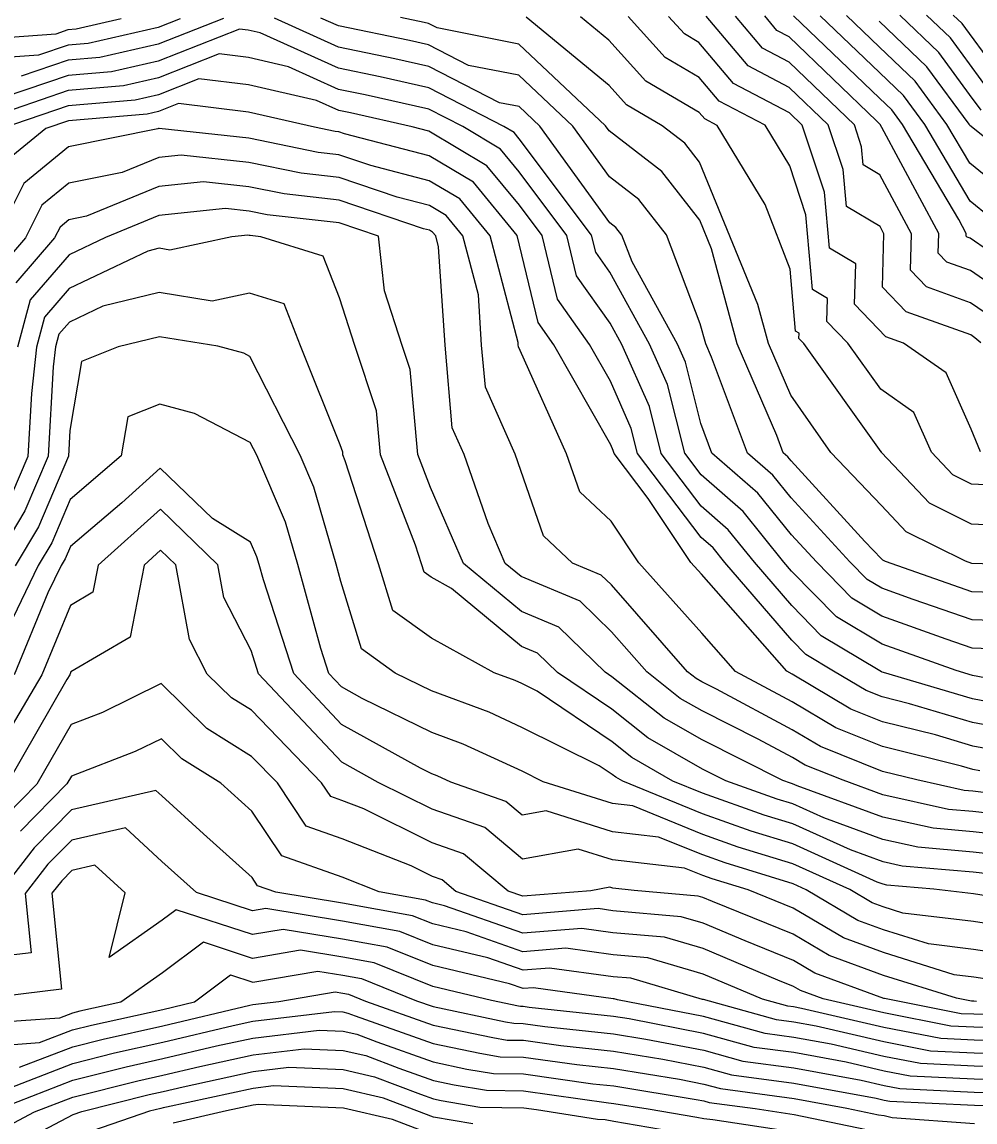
# Model space of a CAD drawing. Extents: x 42655 to 43811, y -141820 to -141156.
# Drawn here: x 42805.2 to 42859, y -141403.2 to -141341.2 of the extents above; entities that cross this region are included whole.
import ezdxf

# ---------------------------------------------------------------- set-up
doc = ezdxf.new("R2010")
doc.units = 0
doc.layers.add('ZE_HICN', color=7, linetype='Continuous')
doc.layers.add('ZE_LWCN', color=7, linetype='Continuous')

msp = doc.modelspace()

# ---------------------------------------------------------------- linework, layer by layer
at = {"layer": 'ZE_HICN'}
for points in [[(42859.258, -141365.438), (42858.738, -141364.157), (42857.327, -141360.975), (42854.925, -141359.296), (42853.926, -141358.937), (42852.158, -141357.111), (42852.222, -141354.823), (42850.735, -141353.936), (42850.459, -141350.78), (42849.203, -141346.997), (42848.479, -141346.301), (42845.328, -141344.659), (42843.372, -141342.343), (42842.547, -141341.861), (42841.654, -141340.869)], [(42860.905, -141353.105), (42858.678, -141351.296), (42856.114, -141346.965), (42854.916, -141345.331), (42853.556, -141344.04), (42850.204, -141340.83)], [(42860.63, -141344.542), (42858.634, -141341.826), (42858.231, -141341.277), (42857.723, -141340.794)], [(42814.085, -141340.998), (42812.839, -141341.488), (42808.887, -141342.393), (42807.756, -141342.489), (42806.089, -141343.058), (42802.672, -141343.306)], [(42861.072, -141374.99), (42858.789, -141374.915), (42855.459, -141373.755), (42853.692, -141373.128), (42852.863, -141372.631), (42851.888, -141371.635), (42848.58, -141368.028), (42847.543, -141366.742), (42846.115, -141365.499), (42844.077, -141360.1), (42843.753, -141359.348), (42843.446, -141358.21), (42841.534, -141353.195), (42839.982, -141351.196), (42838.319, -141349.922), (42836.245, -141347.057), (42833.205, -141344.193), (42830.352, -141343.633), (42828.108, -141342.479), (42827.034, -141342.237), (42823.015, -141341.409), (42822.022, -141340.961)], [(42860.173, -141382.287), (42858.822, -141382.029), (42856.728, -141381.405), (42853.727, -141380.66), (42851.95, -141379.946), (42848.627, -141377.97), (42848.335, -141377.814), (42843.512, -141372.34), (42842.921, -141371.677), (42840.499, -141368.063), (42838.578, -141365.534), (42838.535, -141365.361), (42838.39, -141365.034), (42835.186, -141359.388), (42834.302, -141358.141), (42833.249, -141353.767), (42833.109, -141353.235), (42830.635, -141350.23), (42828.138, -141348.744), (42823.354, -141347.494), (42823.043, -141347.388), (42822.84, -141347.365), (42821.672, -141347.125), (42817.95, -141346.264), (42813.99, -141345.792), (42812.862, -141346.236), (42812.214, -141346.384), (42807.776, -141346.763), (42806.506, -141347.196), (42804.228, -141349.059)], [(42862.582, -141388.428), (42858.85, -141388.01), (42855.717, -141387.736), (42853.758, -141387.298), (42850.415, -141386.088), (42848.661, -141385.294), (42847.794, -141385.028), (42844.887, -141383.993), (42843.563, -141383.327), (42840.489, -141381.564), (42838.459, -141379.958), (42835.381, -141377.875), (42834.261, -141376.785), (42833.355, -141376.407), (42829.405, -141373.138), (42828.248, -141372.503), (42827.856, -141372.221), (42827.712, -141371.748), (42827.372, -141370.698), (42825.387, -141365.596), (42825.163, -141363.118), (42823.952, -141359.44), (42823.087, -141356.743), (42822.165, -141354.389), (42818.632, -141353.302), (42818.04, -141353.235), (42817.982, -141353.223), (42817.907, -141353.215), (42816.998, -141353.31), (42813.495, -141354.049), (42812.897, -141353.953), (42812.259, -141354.106), (42807.82, -141356.216), (42806.431, -141357.83), (42805.971, -141359.524), (42805.693, -141362.134), (42805.486, -141365.689), (42804.567, -141367.85)], [(42859.75, -141395.199), (42858.883, -141395.064), (42857.786, -141394.931), (42853.788, -141393.685), (42851.529, -141392.856), (42848.688, -141391.17), (42846.157, -141390.15), (42844.117, -141389.523), (42843.591, -141389.336), (42842.557, -141388.916), (42838.499, -141388.454), (42836.55, -141387.838), (42833.411, -141388.42), (42831.275, -141386.633), (42828.309, -141385.587), (42825.265, -141384.085), (42823.209, -141382.947), (42818.513, -141377.953), (42818.091, -141376.648), (42816.557, -141373.642), (42816.214, -141371.801), (42812.966, -141368.666), (42809.45, -141371.833), (42809.156, -141373.356), (42807.903, -141374.095), (42806.283, -141378.01), (42802.86, -141383.794)], [(42861.534, -141399.427), (42858.903, -141399.36), (42856.445, -141399.241), (42853.811, -141398.724), (42849.995, -141397.84), (42848.718, -141397.607), (42847.748, -141397.479), (42843.624, -141396.334), (42843.576, -141396.325), (42839.531, -141395.132), (42838.53, -141395.043), (42834.936, -141394.552), (42833.44, -141394.672), (42831.453, -141393.978), (42828.345, -141393.238), (42826.485, -141392.49), (42823.251, -141391.904), (42818.92, -141391.198), (42818.16, -141391.325), (42815.005, -141390.295), (42813.059, -141388.533), (42810.99, -141386.646), (42807.965, -141387.332), (42806.622, -141388.7), (42805.337, -141390.34), (42805.672, -141393.689), (42802.908, -141394.022)], [(42803.888, -141401.528), (42808.024, -141399.936), (42810.383, -141399.341), (42813.106, -141398.737), (42817.074, -141397.8), (42818.189, -141397.558), (42822.792, -141397.006), (42823.275, -141397.027), (42823.553, -141397.091), (42823.961, -141397.246), (42828.371, -141398.811), (42831.002, -141399.363), (42832.15, -141399.558), (42833.463, -141399.577), (42836.473, -141400.001), (42838.554, -141400.224), (42842.272, -141400.83), (42843.646, -141401.096), (42844.578, -141401.355), (42848.738, -141401.904), (42851.72, -141402.449), (42853.513, -141402.825), (42853.831, -141402.875), (42854.277, -141402.977), (42858.921, -141403.326)], [(42828.395, -141403.975), (42826.063, -141403.092), (42823.3, -141402.452), (42818.504, -141402.249), (42818.211, -141402.284), (42816.695, -141402.613), (42813.691, -141403.309)]]:
    msp.add_lwpolyline(points, dxfattribs=at)
at = {"layer": 'ZE_LWCN'}
for points in [[(42863.608, -141371.889), (42858.774, -141371.73), (42858.413, -141371.605), (42855.065, -141369.94), (42853.67, -141368.455), (42850.81, -141365.477), (42848.553, -141362.24), (42847.299, -141359.331), (42846.703, -141357.122), (42843.404, -141349.089), (42842.577, -141348.023), (42841.285, -141347.034), (42839.276, -141345.861), (42838.295, -141344.772), (42833.618, -141340.907)], [(42862.287, -141369.69), (42858.763, -141369.519), (42856.379, -141368.333), (42853.684, -141365.464), (42853.675, -141365.442), (42853.656, -141365.429), (42849.288, -141359.322), (42849.011, -141359.036), (42849.02, -141358.738), (42848.826, -141358.622), (42848.52, -141355.124), (42847.106, -141351.478), (42844.395, -141347.019), (42843.696, -141346.655), (42843.391, -141346.293), (42840.367, -141344.528), (42838.283, -141342.215), (42836.683, -141340.893)], [(42860.319, -141367.329), (42858.753, -141367.253), (42857.693, -141366.726), (42856.495, -141365.451), (42855.501, -141363.208), (42853.64, -141361.907), (42851.782, -141359.31), (42850.585, -141358.074), (42850.621, -141356.78), (42849.78, -141356.279), (42849.412, -141352.061), (42848.493, -141349.294), (42847.102, -141347.007), (42844.512, -141345.657), (42843.381, -141344.318), (42841.457, -141343.195), (42839.372, -141340.88)], [(42859.286, -141359.275), (42858.943, -141359), (42858.714, -141358.842), (42855.073, -141357.534), (42853.731, -141356.148), (42853.815, -141353.138), (42853.597, -141352.73), (42851.69, -141351.593), (42851.507, -141349.5), (42850.673, -141346.99), (42848.472, -141344.875), (42846.144, -141343.661), (42843.778, -141340.86)], [(42859.89, -141357.841), (42858.705, -141357.024), (42856.22, -141356.131), (42855.304, -141355.185), (42855.362, -141353.131), (42853.583, -141349.81), (42852.644, -141349.249), (42852.554, -141348.219), (42852.144, -141346.983), (42848.465, -141343.448), (42846.96, -141342.664), (42845.43, -141340.852)], [(42860.838, -141356.683), (42858.697, -141355.206), (42857.368, -141354.729), (42856.878, -141354.223), (42856.908, -141353.124), (42853.7, -141347.133), (42853.608, -141346.976), (42853.59, -141346.952), (42853.57, -141346.933), (42853.392, -141346.762), (42848.459, -141342.022), (42847.776, -141341.666), (42847.082, -141340.844)], [(42861.785, -141355.524), (42858.688, -141353.388), (42858.515, -141353.326), (42858.451, -141353.26), (42858.455, -141353.116), (42858.036, -141352.335), (42854.861, -141346.97), (42854.253, -141346.141), (42853.563, -141345.486), (42848.708, -141340.837)], [(42863.514, -141353.093), (42858.668, -141349.157), (42857.367, -141346.959), (42855.579, -141344.52), (42853.55, -141342.593), (42851.701, -141340.823)], [(42859.302, -141346.165), (42858.65, -141345.278), (42856.905, -141342.898), (42854.704, -141340.809)], [(42859.966, -141345.353), (42858.642, -141343.552), (42857.568, -141342.087), (42856.214, -141340.801)], [(42810.76, -141341.013), (42808.222, -141341.594), (42807.752, -141341.634), (42807.06, -141341.871), (42802.666, -141342.19)], [(42816.531, -141340.987), (42812.844, -141342.438), (42809.552, -141343.191), (42807.76, -141343.344), (42805.117, -141344.245)], [(42859.804, -141376.541), (42858.796, -141376.507), (42857.327, -141375.996), (42853.699, -141374.708), (42851.999, -141373.689), (42849.997, -141371.644), (42848.59, -141370.11), (42846.703, -141367.769), (42844.104, -141365.509), (42843.472, -141363.836), (42842.607, -141360.382), (42842.152, -141359.355), (42839.591, -141354.717), (42839.015, -141353.207), (42838.685, -141352.782), (42838.331, -141352.511), (42834.388, -141347.066), (42833.213, -141345.959), (42832.11, -141345.742), (42828.114, -141343.688), (42826.201, -141343.256), (42823.021, -141342.601), (42819.412, -141340.973)], [(42862.34, -141373.44), (42858.781, -141373.323), (42853.91, -141371.626), (42853.751, -141371.546), (42853.684, -141371.476), (42852.738, -141370.49), (42848.57, -141365.946), (42848.383, -141365.714), (42848.126, -141365.49), (42847.758, -141364.516), (42845.526, -141359.339), (42844.079, -141353.974), (42843.419, -141352.367), (42841.279, -141349.61), (42838.307, -141347.333), (42838.102, -141347.049), (42833.196, -141342.427), (42828.594, -141341.523), (42828.103, -141341.271), (42827.868, -141341.218), (42826.518, -141340.94)], [(42863.766, -141351.104), (42858.823, -141347.151), (42858.658, -141347.017), (42858.62, -141346.953), (42856.242, -141343.709), (42853.543, -141341.147)], [(42862.989, -141378.844), (42858.803, -141378.044), (42857.881, -141377.77), (42853.707, -141376.288), (42851.134, -141374.746), (42848.599, -141372.157), (42848.165, -141371.652), (42845.862, -141368.797), (42843.486, -141366.73), (42842.564, -141365.516), (42841.589, -141361.627), (42840.587, -141359.362), (42838.344, -141355.303), (42837.546, -141354.175), (42837.314, -141353.215), (42833.221, -141347.767), (42832.934, -141347.418), (42832.358, -141347.075), (42828.12, -141344.896), (42825.367, -141344.275), (42823.026, -141343.793), (42818.608, -141341.8), (42817.928, -141341.643), (42817.432, -141341.583), (42812.848, -141343.387), (42810.218, -141343.989), (42807.764, -141344.199), (42804.146, -141345.433)], [(42862.05, -141379.991), (42858.809, -141379.373), (42853.787, -141377.877), (42853.714, -141377.859), (42853.671, -141377.842), (42853.583, -141377.79), (42850.269, -141375.804), (42848.608, -141374.108), (42846.502, -141371.66), (42845.022, -141369.824), (42843.494, -141368.496), (42841.235, -141365.522), (42840.571, -141362.872), (42839.021, -141359.37), (42838.358, -141358.169), (42836.465, -141355.497), (42835.917, -141353.222), (42833.23, -141349.645), (42832.168, -141348.356), (42830.035, -141347.086), (42828.125, -141346.104), (42824.534, -141345.295), (42823.032, -141344.985), (42820.197, -141343.706), (42817.935, -141343.183), (42816.285, -141342.986), (42812.853, -141344.337), (42810.883, -141344.787), (42807.768, -141345.053), (42803.175, -141346.62)], [(42861.112, -141381.139), (42858.816, -141380.701), (42855.258, -141379.641), (42853.721, -141379.26), (42852.81, -141378.894), (42850.974, -141377.802), (42849.404, -141376.861), (42848.618, -141376.058), (42844.839, -141371.668), (42844.181, -141370.852), (42843.502, -141370.262), (42839.907, -141365.528), (42839.553, -141364.116), (42838.373, -141361.451), (42837.197, -141359.378), (42835.383, -141356.819), (42834.519, -141353.228), (42833.239, -141351.524), (42831.401, -141349.293), (42828.131, -141347.347), (42827.186, -141347.1), (42823.7, -141346.314), (42823.038, -141346.177), (42821.787, -141345.613), (42817.943, -141344.724), (42815.137, -141344.389), (42812.857, -141345.286), (42811.548, -141345.586), (42807.772, -141345.908), (42803.962, -141347.208)], [(42859.234, -141383.434), (42858.828, -141383.357), (42858.198, -141383.169), (42853.734, -141382.061), (42851.09, -141380.998), (42848.634, -141379.538), (42845.428, -141377.828), (42843.528, -141375.671), (42839.98, -141371.691), (42838.41, -141369.348), (42836.638, -141367.681), (42835.892, -141365.547), (42833.277, -141359.724), (42833.182, -141359.511), (42833.172, -141359.397), (42833.163, -141359.262), (42831.576, -141353.242), (42829.868, -141351.167), (42828.144, -141350.141), (42824.842, -141349.278), (42823.049, -141348.672), (42821.88, -141348.539), (42817.957, -141347.733), (42812.891, -141347.196), (42812.866, -141347.199), (42812.826, -141347.216), (42807.783, -141348.221), (42805.253, -141350.289), (42803.706, -141353.372)], [(42859.429, -141384.647), (42858.834, -141384.58), (42858.333, -141384.536), (42855.678, -141383.943), (42853.74, -141383.462), (42850.229, -141382.05), (42848.641, -141381.106), (42844.359, -141378.822), (42843.54, -141378.41), (42843.219, -141378.226), (42842.732, -141377.84), (42838.427, -141372.941), (42837.857, -141372.387), (42836.227, -141371.708), (42834.598, -141370.175), (42833.308, -141366.488), (42832.988, -141365.561), (42831.315, -141361.793), (42831.104, -141359.407), (42830.919, -141356.569), (42830.044, -141353.249), (42829.102, -141352.105), (42828.151, -141351.539), (42826.329, -141351.063), (42823.055, -141349.956), (42820.92, -141349.713), (42817.963, -141349.105), (42814.145, -141348.701), (42812.874, -141348.834), (42810.81, -141349.68), (42807.792, -141350.282), (42806.279, -141351.52), (42805.353, -141353.364), (42804.01, -141354.926)], [(42860.48, -141385.907), (42858.839, -141385.723), (42857.461, -141385.603), (42853.746, -141384.773), (42851.508, -141383.962), (42849.369, -141383.102), (42848.648, -141382.674), (42846.706, -141381.638), (42843.548, -141380.049), (42842.309, -141379.339), (42840.43, -141377.851), (42838.439, -141375.586), (42836.659, -141373.853), (42833.336, -141372.47), (42832.438, -141371.726), (42831.463, -141369.479), (42830.113, -141365.574), (42829.448, -141364.076), (42829.035, -141359.416), (42828.675, -141353.877), (42828.511, -141353.256), (42828.335, -141353.042), (42828.157, -141352.936), (42827.817, -141352.847), (42823.061, -141351.24), (42819.96, -141350.887), (42817.969, -141350.478), (42815.399, -141350.206), (42812.881, -141350.468), (42808.794, -141352.145), (42807.802, -141352.343), (42807.304, -141352.75), (42807, -141353.356), (42804.817, -141355.894)], [(42861.531, -141387.168), (42858.844, -141386.866), (42856.589, -141386.669), (42853.752, -141386.035), (42848.91, -141384.282), (42848.655, -141384.167), (42848.53, -141384.128), (42848.107, -141383.978), (42843.556, -141381.688), (42841.399, -141380.451), (42838.451, -141378.118), (42838.073, -141377.862), (42835.46, -141375.319), (42833.346, -141374.439), (42830.082, -141371.737), (42828.225, -141367.454), (42827.498, -141365.586), (42827.065, -141360.792), (42826.616, -141359.428), (42825.629, -141356.351), (42825.278, -141353.271), (42823.067, -141352.524), (42819, -141352.061), (42817.976, -141351.85), (42816.653, -141351.71), (42812.889, -141352.103), (42809.866, -141353.343), (42807.811, -141354.32), (42805.624, -141356.862), (42804.9, -141359.529)], [(42863.632, -141389.689), (42858.855, -141389.153), (42854.844, -141388.802), (42853.764, -141388.561), (42851.92, -141387.893), (42848.666, -141386.42), (42847.059, -141385.927), (42843.57, -141384.685), (42841.899, -141384.007), (42839.579, -141382.677), (42838.468, -141381.797), (42834.238, -141378.935), (42833.365, -141378.503), (42832.995, -141378.332), (42831.81, -141377.891), (42828.264, -141375.945), (42826.087, -141374.384), (42825.289, -141371.759), (42823.406, -141365.94), (42823.276, -141365.606), (42823.261, -141365.444), (42823.125, -141365.031), (42820.881, -141359.454), (42819.956, -141357.09), (42817.997, -141356.488), (42815.897, -141356.931), (42812.909, -141356.448), (42809.717, -141357.215), (42807.829, -141358.112), (42807.238, -141358.799), (42807.043, -141359.519), (42806.924, -141360.629), (42806.629, -141365.683), (42805.323, -141368.757), (42803.457, -141371.861)], [(42863.153, -141391.038), (42858.861, -141390.372), (42856.626, -141390.101), (42853.972, -141389.869), (42853.77, -141389.824), (42853.425, -141389.699), (42848.671, -141387.547), (42846.323, -141386.826), (42843.575, -141385.848), (42839.072, -141384.02), (42838.67, -141383.789), (42838.477, -141383.637), (42837.742, -141383.14), (42833.376, -141380.978), (42831.529, -141380.126), (42828.278, -141378.915), (42826.229, -141377.917), (42824.318, -141376.547), (42823.161, -141372.742), (42822.896, -141371.77), (42821.634, -141367.433), (42820.853, -141365.617), (42818.014, -141360.05), (42817.678, -141359.876), (42816.216, -141359.476), (42812.921, -141358.943), (42810.591, -141359.502), (42808.514, -141360.329), (42807.857, -141364.228), (42807.773, -141365.678), (42806.079, -141369.664), (42804.762, -141371.855)], [(42862.019, -141392.425), (42858.868, -141391.936), (42854.887, -141391.453), (42853.776, -141391.107), (42853.148, -141390.876), (42851.879, -141390.123), (42848.676, -141388.673), (42845.588, -141387.725), (42843.581, -141387.011), (42839.633, -141385.409), (42838.484, -141385.278), (42834.576, -141384.041), (42833.388, -141383.453), (42830.062, -141381.919), (42828.289, -141381.259), (42824.366, -141379.348), (42823.189, -141378.697), (42822.473, -141377.935), (42822.02, -141376.533), (42820.722, -141371.78), (42820.028, -141369.397), (42818.407, -141365.629), (42818.037, -141364.902), (42814.898, -141363.275), (42812.938, -141362.739), (42811.125, -141363.462), (42810.753, -141365.664), (42807.875, -141368.121), (42806.835, -141370.571), (42806.066, -141371.849), (42803.438, -141377.287)], [(42860.885, -141393.812), (42858.875, -141393.5), (42856.337, -141393.192), (42853.782, -141392.396), (42852.339, -141391.866), (42849.421, -141390.135), (42848.682, -141389.8), (42844.853, -141388.624), (42843.586, -141388.173), (42841.095, -141387.163), (42838.492, -141386.866), (42834.755, -141385.684), (42833.399, -141385.935), (42832.477, -141385.163), (42829.362, -141384.065), (42828.596, -141383.712), (42828.3, -141383.602), (42827.646, -141383.283), (42823.199, -141380.822), (42820.493, -141377.944), (42818.781, -141372.648), (42818.547, -141371.791), (42818.422, -141371.361), (42818.063, -141370.526), (42815.904, -141369.196), (42812.955, -141366.349), (42810.784, -141368.305), (42807.888, -141370.778), (42807.59, -141371.477), (42807.371, -141371.843), (42806.62, -141373.396), (42804.708, -141378.018)], [(42859.038, -141396.433), (42858.889, -141396.429), (42858.75, -141396.422), (42857.911, -141396.258), (42853.794, -141394.975), (42850.72, -141393.846), (42848.695, -141392.644), (42844.131, -141390.804), (42843.597, -141390.579), (42843.32, -141390.498), (42839.712, -141390.18), (42838.506, -141390.043), (42838.346, -141389.992), (42837.27, -141390.191), (42833.42, -141390.501), (42832.596, -141390.213), (42830.074, -141388.102), (42828.318, -141387.484), (42824.447, -141385.573), (42823.219, -141385.092), (42822.582, -141384.867), (42822.067, -141384.099), (42818.107, -141380.009), (42816.987, -141379.313), (42815.616, -141377.967), (42814.618, -141376.012), (42813.837, -141371.813), (42812.977, -141370.982), (42812.046, -141371.821), (42811.262, -141375.882), (42807.921, -141377.852), (42807.858, -141378.003), (42807.694, -141378.281), (42804.304, -141384.182)], [(42859.662, -141397.181), (42858.892, -141397.162), (42858.174, -141397.127), (42853.841, -141396.277), (42853.8, -141396.264), (42849.91, -141394.836), (42848.702, -141394.119), (42845.978, -141393.021), (42843.604, -141392.019), (42842.373, -141391.656), (42838.512, -141391.316), (42837.676, -141391.202), (42833.425, -141391.544), (42829.655, -141390.227), (42828.872, -141389.572), (42828.327, -141389.38), (42827.126, -141388.787), (42823.229, -141387.262), (42821.207, -141386.548), (42819.573, -141384.111), (42818.119, -141382.61), (42815.582, -141381.031), (42813.012, -141378.508), (42809.695, -141380.13), (42807.934, -141380.807), (42806, -141384.174), (42804.296, -141385.91)], [(42860.286, -141397.93), (42858.896, -141397.894), (42857.597, -141397.831), (42853.804, -141397.087), (42850.373, -141396.293), (42849.101, -141395.825), (42848.709, -141395.593), (42847.825, -141395.237), (42843.611, -141393.459), (42841.426, -141392.815), (42838.518, -141392.559), (42836.763, -141392.318), (42833.43, -141392.587), (42829.004, -141391.041), (42828.334, -141390.881), (42827.933, -141390.72), (42825.322, -141390.247), (42823.239, -141389.432), (42819.832, -141388.23), (42818.134, -141385.696), (42816.389, -141384.126), (42814.177, -141382.75), (42813.026, -141381.621), (42811.542, -141382.346), (42807.948, -141383.727), (42807.696, -141384.166), (42805.072, -141386.84)], [(42860.91, -141398.679), (42858.899, -141398.627), (42857.021, -141398.536), (42853.808, -141397.905), (42849.151, -141396.827), (42848.714, -141396.748), (42848.382, -141396.704), (42846.96, -141396.309), (42843.617, -141394.899), (42840.478, -141393.973), (42838.524, -141393.801), (42835.85, -141393.435), (42833.435, -141393.629), (42830.228, -141392.509), (42828.34, -141392.059), (42827.209, -141391.605), (42823.246, -141390.887), (42819.488, -141390.274), (42818.457, -141389.911), (42818.151, -141389.454), (42815.409, -141386.986), (42813.041, -141384.843), (42812.711, -141384.541), (42807.957, -141385.62), (42805.847, -141387.77), (42803.827, -141390.347)], [(42862.158, -141400.176), (42858.906, -141400.093), (42855.869, -141399.945), (42853.815, -141399.542), (42850.84, -141398.853), (42848.722, -141398.466), (42847.114, -141398.254), (42843.628, -141397.286), (42838.776, -141396.347), (42838.583, -141396.29), (42838.536, -141396.286), (42834.023, -141395.668), (42833.445, -141395.715), (42832.677, -141395.447), (42828.351, -141394.416), (42825.762, -141393.375), (42823.255, -141392.921), (42819.9, -141392.374), (42818.166, -141392.665), (42813.864, -141391.26), (42813.074, -141391.852), (42810.077, -141393.96), (42810.984, -141390.314), (42809.27, -141388.75), (42807.973, -141389.044), (42807.397, -141389.63), (42806.847, -141390.333), (42807.389, -141395.749), (42802.918, -141396.288)], [(42862.782, -141400.925), (42858.909, -141400.826), (42855.292, -141400.65), (42853.819, -141400.361), (42851.684, -141399.866), (42848.726, -141399.326), (42846.48, -141399.029), (42843.633, -141398.239), (42839.434, -141397.426), (42838.54, -141397.28), (42833.78, -141396.77), (42833.449, -141396.724), (42833.305, -141396.722), (42833.179, -141396.7), (42831.655, -141396.38), (42828.356, -141395.594), (42825.038, -141394.26), (42823.26, -141393.938), (42820.88, -141393.55), (42818.172, -141394.005), (42815.396, -141393.098), (42813.088, -141394.829), (42810.744, -141396.478), (42808.425, -141396.992), (42808.01, -141397.096), (42807.283, -141397.376), (42802.925, -141397.687)], [(42802.931, -141398.99), (42806.151, -141398.76), (42808.015, -141398.043), (42809.078, -141397.775), (42813.098, -141396.884), (42814.898, -141396.458), (42816.927, -141394.936), (42818.179, -141395.344), (42821.86, -141394.726), (42823.265, -141394.955), (42824.314, -141395.145), (42827.435, -141396.4), (42828.361, -141396.729), (42832.453, -141397.588), (42832.92, -141397.667), (42833.454, -141397.675), (42834.678, -141397.847), (42838.545, -141398.262), (42840.38, -141398.561), (42843.637, -141399.191), (42845.846, -141399.805), (42848.73, -141400.185), (42852.529, -141400.879), (42853.823, -141401.179), (42854.716, -141401.354), (42858.913, -141401.558), (42863.406, -141401.673)], [(42805.02, -141400.144), (42808.019, -141398.989), (42809.731, -141398.558), (42813.102, -141397.81), (42818.014, -141396.65), (42818.184, -141396.613), (42819.661, -141396.436), (42822.84, -141395.902), (42823.27, -141395.972), (42823.59, -141396.03), (42824.544, -141396.413), (42828.366, -141397.77), (42831.728, -141398.475), (42832.535, -141398.613), (42833.458, -141398.626), (42835.575, -141398.924), (42838.549, -141399.243), (42841.326, -141399.695), (42843.642, -141400.144), (42845.212, -141400.58), (42848.734, -141401.045), (42853.373, -141401.892), (42853.827, -141401.997), (42854.14, -141402.059), (42858.916, -141402.291), (42863.036, -141402.396)], [(42803.372, -141402.675), (42808.028, -141400.883), (42811.036, -141400.124), (42813.111, -141399.664), (42816.134, -141398.95), (42818.193, -141398.503), (42821.934, -141398.055), (42823.28, -141398.112), (42824.055, -141398.291), (42825.191, -141398.721), (42828.376, -141399.852), (42830.276, -141400.25), (42831.765, -141400.504), (42833.467, -141400.528), (42837.371, -141401.078), (42838.559, -141401.205), (42843.218, -141401.965), (42843.651, -141402.049), (42843.944, -141402.13), (42846.542, -141402.473), (42848.742, -141402.808), (42852.827, -141403.665)], [(42803.827, -141403.731), (42805.866, -141402.663), (42808.032, -141401.829), (42811.689, -141400.907), (42813.115, -141400.59), (42815.193, -141400.1), (42818.198, -141399.449), (42821.077, -141399.103), (42823.285, -141399.197), (42824.557, -141399.492), (42826.421, -141400.197), (42828.381, -141400.892), (42829.55, -141401.138), (42831.379, -141401.449), (42833.472, -141401.479), (42838.268, -141402.155), (42838.563, -141402.187), (42840.495, -141402.502), (42843.255, -141402.973), (42843.655, -141403.049), (42844.16, -141403.095), (42848.747, -141403.792)], [(42804.579, -141404.633), (42808.037, -141402.821), (42808.534, -141402.651), (42812.341, -141401.69), (42813.119, -141401.517), (42814.253, -141401.249), (42818.202, -141400.394), (42820.219, -141400.152), (42823.29, -141400.282), (42825.059, -141400.692), (42827.651, -141401.673), (42828.386, -141401.933), (42828.824, -141402.026), (42830.994, -141402.395), (42833.476, -141402.43), (42834.194, -141402.531), (42837.641, -141403.076), (42838.082, -141403.101), (42838.568, -141403.199), (42842.519, -141403.874)], [(42830.609, -141403.34), (42828.39, -141402.963), (42825.561, -141401.892), (42823.295, -141401.367), (42819.361, -141401.2), (42818.207, -141401.339), (42813.312, -141402.399), (42813.123, -141402.444), (42812.994, -141402.473), (42812.359, -141402.633), (42808.043, -141404.113)]]:
    msp.add_lwpolyline(points, dxfattribs=at)

doc.saveas('drawing.dxf')
